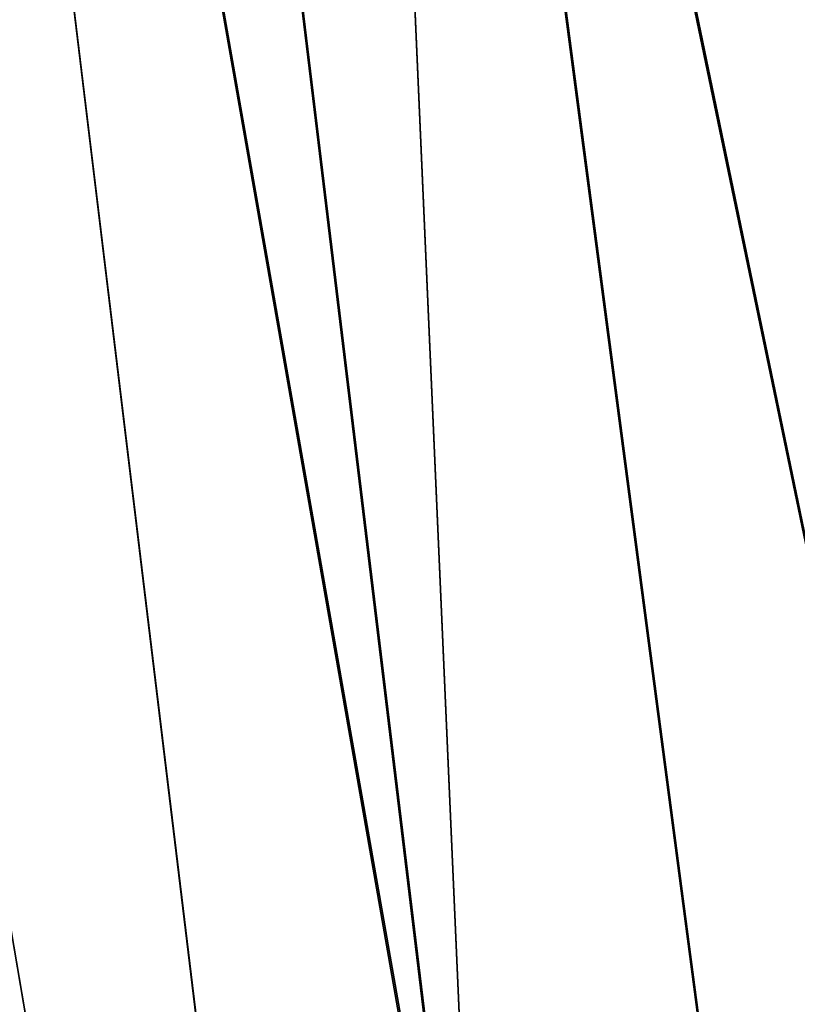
# Model space of a CAD drawing. Header units: millimetres. Extents: x -73 to 0, y -300 to 300.
# Tile 447 of 656: x -71.374 to -70.541, y -133.157 to -132.102. Entities that reach past the tile are written whole.
import ezdxf

# ---------------------------------------------------------------- set-up
doc = ezdxf.new("R2010")
doc.units = ezdxf.units.MM
doc.header["$LTSCALE"] = 26.699852
doc.layers.add('13', color=7, linetype='CONTINUOUS')

msp = doc.modelspace()

# ---------------------------------------------------------------- linework, layer by layer
at = {"layer": '13', "color": 7, "linetype": 'CONTINUOUS'}
for points in [[(-71.0313, -130.2628, -257.5191), (-70.8816, -133.6622, -252.4396), (-71.8124, -125.9725, -244.6744), (-71.0313, -130.2628, -257.5191)], [(-71.8124, -125.9725, -244.6744), (-70.8816, -133.6622, -252.4396), (-71.6711, -129.1626, -239.6807), (-71.8124, -125.9725, -244.6744)], [(-70.8823, -133.6455, 252.4657), (-71.0321, -130.2454, 257.5441), (-71.8123, -125.9749, 244.6707), (-70.8823, -133.6455, 252.4657)], [(-71.671, -129.1649, 239.6769), (-70.8823, -133.6455, 252.4657), (-71.8123, -125.9749, 244.6707), (-71.671, -129.1649, 239.6769)], [(-70.1633, -134.4395, 270.0446), (-70.3194, -130.6921, 274.9569), (-71.1807, -126.7043, 262.3901), (-70.1633, -134.4395, 270.0446)], [(-71.0321, -130.2454, 257.5441), (-70.1633, -134.4395, 270.0446), (-71.1807, -126.7043, 262.3901), (-71.0321, -130.2454, 257.5441)], [(-70.3194, -130.6921, -274.9569), (-70.1633, -134.4395, -270.0446), (-71.18, -126.7225, -262.3663), (-70.3194, -130.6921, -274.9569)], [(-71.18, -126.7225, -262.3663), (-70.1633, -134.4395, -270.0446), (-71.0313, -130.2628, -257.5191), (-71.18, -126.7225, -262.3663)], [(-70.8816, -133.6622, -252.4396), (-70.7312, -136.9222, -247.1255), (-71.6711, -129.1626, -239.6807), (-70.8816, -133.6622, -252.4396)], [(-71.6711, -129.1626, -239.6807), (-70.7312, -136.9222, -247.1255), (-71.5294, -132.2201, -234.4609), (-71.6711, -129.1626, -239.6807)], [(-70.732, -136.9061, 247.1528), (-70.8823, -133.6455, 252.4657), (-71.671, -129.1649, 239.6769), (-70.732, -136.9061, 247.1528)], [(-71.5293, -132.2223, 234.4569), (-70.732, -136.9061, 247.1528), (-71.671, -129.1649, 239.6769), (-71.5293, -132.2223, 234.4569)], [(-70.0059, -138.0396, 264.8925), (-70.1633, -134.4395, 270.0446), (-71.0321, -130.2454, 257.5441), (-70.0059, -138.0396, 264.8925)], [(-70.8823, -133.6455, 252.4657), (-70.0059, -138.0396, 264.8925), (-71.0321, -130.2454, 257.5441), (-70.8823, -133.6455, 252.4657)], [(-70.1633, -134.4395, -270.0446), (-70.0059, -138.0396, -264.8925), (-71.0313, -130.2628, -257.5191), (-70.1633, -134.4395, -270.0446)], [(-71.0313, -130.2628, -257.5191), (-70.0059, -138.0396, -264.8925), (-70.8816, -133.6622, -252.4396), (-71.0313, -130.2628, -257.5191)], [(-71.2461, -137.9455, 223.3298), (-71.3875, -135.1487, 229.0086), (-72.0895, -130.6216, 215.132), (-71.2461, -137.9455, 223.3298)], [(-71.9589, -133.1814, 209.581), (-71.2461, -137.9455, 223.3298), (-72.0895, -130.6216, 215.132), (-71.9589, -133.1814, 209.581)], [(-71.3876, -135.1466, -229.0128), (-71.2462, -137.9435, -223.3341), (-72.0894, -130.6232, -215.1286), (-71.3876, -135.1466, -229.0128)], [(-72.0894, -130.6232, -215.1286), (-71.2462, -137.9435, -223.3341), (-71.9588, -133.183, -209.5775), (-72.0894, -130.6232, -215.1286)], [(-70.7312, -136.9222, -247.1255), (-70.5806, -140.0443, -241.5743), (-71.5294, -132.2201, -234.4609), (-70.7312, -136.9222, -247.1255)], [(-71.5294, -132.2201, -234.4609), (-70.5806, -140.0443, -241.5743), (-71.3876, -135.1466, -229.0128), (-71.5294, -132.2201, -234.4609)], [(-70.5814, -140.029, 241.6029), (-70.732, -136.9061, 247.1528), (-71.5293, -132.2223, 234.4569), (-70.5814, -140.029, 241.6029)], [(-71.3875, -135.1487, 229.0086), (-70.5814, -140.029, 241.6029), (-71.5293, -132.2223, 234.4569), (-71.3875, -135.1487, 229.0086)]]:
    msp.add_3dface(points, dxfattribs=at)

doc.saveas('drawing.dxf')
